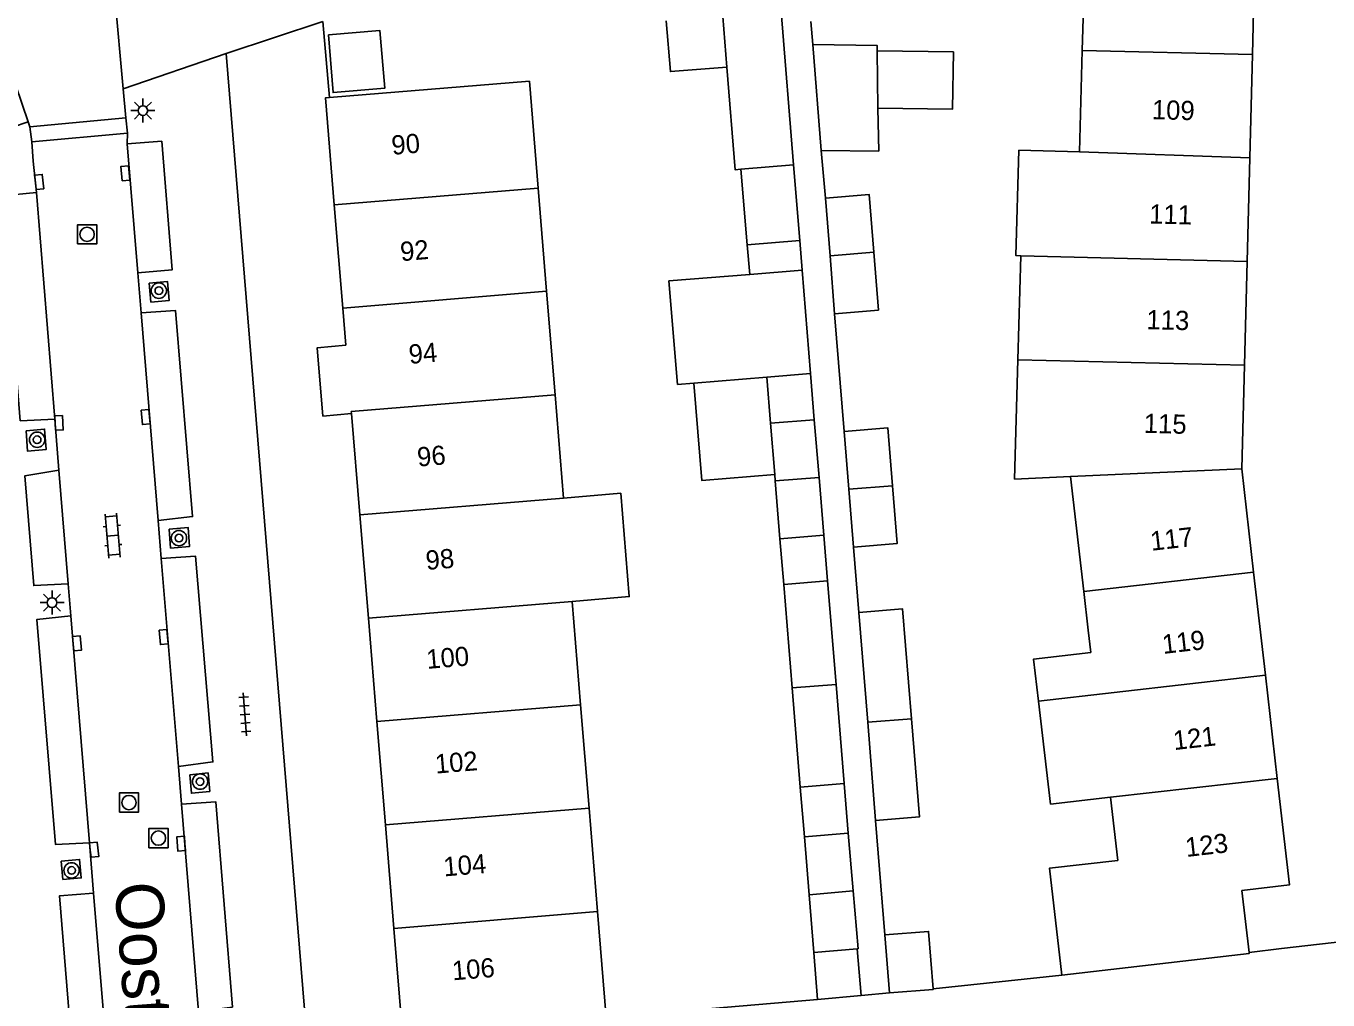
# Model space of a CAD drawing. Extents: x 125000 to 129004, y 397500 to 399008.
# Drawn here: x 127387.5 to 127455.3, y 398785.6 to 398836.3 of the extents above; entities that cross this region are included whole.
import ezdxf

# ---------------------------------------------------------------- set-up
doc = ezdxf.new("R2010")
doc.units = 0
for name, color, linetype in [('gg-afsc-erfafscheiding', 7, 'Continuous'), ('gg-afsc-muur', 7, 'Continuous'), ('gg-anno-huisnummerreeks BGT', 7, 'Continuous'), ('gg-anno-openbare ruimte label', 7, 'Continuous'), ('gg-bbg-bijgebouw', 7, 'Continuous'), ('gg-bbg-gedigitaliseerde bebouwing', 7, 'Continuous'), ('gg-bbg-gedigitaliseerde bijgebouw', 7, 'Continuous'), ('gg-bbg-hoofdgebouw', 7, 'Continuous'), ('gg-bbg-luifel en loopbrug', 7, 'Continuous'), ('gg-bbg-tussenscheiding', 7, 'Continuous'), ('gg-knt-verharding', 7, 'Continuous'), ('gg-knt-verharding nz', 7, 'Continuous'), ('gt-grn-weggrens', 7, 'Continuous'), ('gt-symb-boom', 7, 'Continuous'), ('gt-symb-klinker verharding', 7, 'Continuous'), ('gt-symb-kolk', 7, 'Continuous'), ('gt-symb-lichtmast', 7, 'Continuous'), ('gt-symb-rioolschacht', 7, 'Continuous'), ('gt-symb-tegel verharding', 7, 'Continuous')]:
    doc.layers.add(name, color=color, linetype=linetype)

# ---------------------------------------------------------------- blocks, each defined once
blk = doc.blocks.new('gt0-KOLK')
at = {"layer": 'gt-symb-kolk'}
blk.add_lwpolyline([(0, 0), (0.375, 0), (0.375, 0.4), (-0.375, 0.4), (-0.375, 0), (0, 0)], dxfattribs=at)
blk = doc.blocks.new('gt0-BOOM')
at = {"layer": 'gt-symb-boom'}
for radius in [0.4, 0.2]:
    blk.add_circle((0, 0), radius, dxfattribs=at)
blk = doc.blocks.new('gt0-TEG1')
at = {"layer": 'gt-symb-tegel verharding'}
for p, q in [((-1.125, 0), (1.125, 0)), ((-0.9, -0.25), (-0.9, 0.25)), ((-0.45, -0.25), (-0.45, 0.25)), ((0, -0.25), (0, 0.25)), ((0.45, -0.25), (0.45, 0.25)), ((0.9, -0.25), (0.9, 0.25))]:
    blk.add_line(p, q, dxfattribs=at)
blk = doc.blocks.new('gt0-LMAST')
at = {"layer": 'gt-symb-lichtmast'}
for p, q in [((-0.182, 0.173), (-0.447, 0.438)), ((-0.005, 0.246), (-0.005, 0.621)), ((0.172, 0.173), (0.437, 0.438)), ((-0.255, -0.004), (-0.63, -0.004)), ((-0.182, -0.181), (-0.447, -0.446)), ((-0.005, -0.254), (-0.005, -0.629)), ((0.437, -0.446), (0.172, -0.181)), ((0.245, -0.004), (0.62, -0.004))]:
    blk.add_line(p, q, dxfattribs=at)
blk.add_circle((-0.005, -0.004), 0.25, dxfattribs=at)
blk = doc.blocks.new('gt0-RS')
at = {"layer": 'gt-symb-rioolschacht'}
blk.add_lwpolyline([(-0.5, -0.5), (0.5, -0.5), (0.5, 0.5), (-0.5, 0.5)], close=True, dxfattribs=at)
blk.add_circle((0, 0), 0.375, dxfattribs=at)
blk = doc.blocks.new('gt0-KL1')
at = {"layer": 'gt-symb-klinker verharding'}
for p, q in [((-1.15, 0.3), (1.15, 0.3)), ((-1, -0.3), (-1, 0.3)), ((-0.5, 0.3), (-0.5, 0.45)), ((0, -0.3), (0, 0.3)), ((0.5, 0.3), (0.5, 0.45)), ((1, -0.3), (1, 0.3)), ((-1.15, -0.3), (1.15, -0.3)), ((-0.5, -0.45), (-0.5, -0.3)), ((0.5, -0.45), (0.5, -0.3))]:
    blk.add_line(p, q, dxfattribs=at)

msp = doc.modelspace()

# ---------------------------------------------------------------- linework, layer by layer
at = {"layer": 'gg-afsc-erfafscheiding'}
for p, q in [((127428.499, 398835.345), (127428.405, 398836.548)), ((127429.156, 398827.354), (127428.943, 398829.831)), ((127430.134, 398815.195), (127429.637, 398821.329)), ((127430.893, 398805.77), (127430.614, 398809.176)), ((127432.25, 398788.979), (127431.776, 398794.929)), ((127441.472, 398786.878), (127434.772, 398786.158))]:
    msp.add_line(p, q, dxfattribs=at)
at = {"layer": 'gg-afsc-muur'}
for p, q in [((127403.323, 398832.587), (127402.97, 398836.554)), ((127428.754, 398785.615), (127417.739, 398784.672))]:
    msp.add_line(p, q, dxfattribs=at)
at = {"layer": 'gg-bbg-bijgebouw'}
for p, q in [((127427.498, 398829.076), (127426.844, 398837.065)), ((127424.759, 398828.854), (127427.498, 398829.076)), ((127426.296, 398815.622), (127428.572, 398815.809)), ((127426.515, 398812.945), (127426.296, 398815.622)), ((127428.572, 398815.809), (127428.826, 398812.8)), ((127426.542, 398812.616), (127426.515, 398812.945)), ((127426.789, 398809.605), (127426.542, 398812.616)), ((127428.826, 398812.8), (127429.08, 398809.793)), ((127429.08, 398809.793), (127426.789, 398809.605)), ((127426.985, 398807.225), (127429.275, 398807.412)), ((127427.426, 398801.834), (127426.985, 398807.225)), ((127429.275, 398807.412), (127429.717, 398802.021)), ((127428.062, 398794.075), (127430.345, 398794.269)), ((127430.345, 398794.269), (127430.602, 398791.259)), ((127428.309, 398791.065), (127428.062, 398794.075)), ((127428.555, 398788.058), (127428.309, 398791.065)), ((127432.25, 398788.979), (127432.491, 398785.96)), ((127430.816, 398788.243), (127428.555, 398788.058))]:
    msp.add_line(p, q, dxfattribs=at)
for points in [[(127420.868, 398836.575), (127421.082, 398833.94), (127424.019, 398834.178)], [(127424.019, 398834.178), (127424.452, 398828.829), (127424.759, 398828.854)], [(127430.602, 398791.259), (127430.86, 398788.247), (127430.816, 398788.243)], [(127434.772, 398786.158), (127434.533, 398789.151), (127432.25, 398788.979)], [(127432.491, 398785.96), (127434.774, 398786.132), (127434.772, 398786.158)]]:
    msp.add_lwpolyline(points, dxfattribs=at)
at = {"layer": 'gg-bbg-gedigitaliseerde bebouwing'}
for p, q in [((127442.541, 398835.045), (127442.692, 398840.452)), ((127442.393, 398829.756), (127442.541, 398835.045)), ((127413.731, 398833.445), (127414.187, 398827.871)), ((127414.187, 398827.871), (127414.626, 398822.5)), ((127439.34, 398824.35), (127439.189, 398818.932)), ((127414.626, 398822.5), (127415.068, 398817.107)), ((127439.189, 398818.932), (127439.014, 398812.71)), ((127415.068, 398817.107), (127415.508, 398811.726)), ((127441.92, 398812.842), (127439.014, 398812.71)), ((127441.92, 398812.842), (127442.615, 398806.852)), ((127442.615, 398806.852), (127442.848, 398804.842)), ((127415.959, 398806.345), (127416.401, 398800.962)), ((127442.982, 398803.688), (127442.848, 398804.842)), ((127440.881, 398795.778), (127440.257, 398801.152)), ((127416.401, 398800.962), (127416.844, 398795.571)), ((127444.02, 398796.142), (127440.881, 398795.778)), ((127444.399, 398792.852), (127444.02, 398796.142)), ((127416.844, 398795.571), (127417.286, 398790.189)), ((127417.286, 398790.189), (127417.739, 398784.672))]:
    msp.add_line(p, q, dxfattribs=at)
for points in [[(127442.393, 398829.756), (127439.239, 398829.845), (127439.085, 398824.357), (127439.34, 398824.35)], [(127415.959, 398806.345), (127418.94, 398806.592), (127418.494, 398811.973), (127415.508, 398811.726)], [(127440.257, 398801.152), (127440.002, 398803.341), (127442.982, 398803.688)]]:
    msp.add_lwpolyline(points, dxfattribs=at)
at = {"layer": 'gg-bbg-gedigitaliseerde bijgebouw'}
for p, q in [((127428.943, 398829.831), (127428.499, 398835.345)), ((127431.852, 398835.014), (127431.898, 398832.035)), ((127429.397, 398824.339), (127429.156, 398827.354)), ((127425.084, 398824.908), (127427.817, 398825.133)), ((127425.211, 398823.376), (127425.084, 398824.908)), ((127427.941, 398823.599), (127427.817, 398825.133)), ((127429.637, 398821.329), (127429.397, 398824.339)), ((127427.941, 398823.599), (127428.378, 398818.206)), ((127426.099, 398818.018), (127422.301, 398817.71)), ((127428.378, 398818.206), (127426.099, 398818.018)), ((127422.301, 398817.71), (127421.444, 398817.641)), ((127430.374, 398812.186), (127430.134, 398815.195)), ((127430.614, 398809.176), (127430.374, 398812.186)), ((127431.361, 398800.047), (127430.893, 398805.77)), ((127427.85, 398796.661), (127427.426, 398801.834)), ((127429.717, 398802.021), (127430.141, 398796.849)), ((127431.776, 398794.929), (127431.361, 398800.047)), ((127430.141, 398796.849), (127427.85, 398796.661))]:
    msp.add_line(p, q, dxfattribs=at)
for points in [[(127403.26, 398835.857), (127403.508, 398832.846), (127406.193, 398833.068), (127405.945, 398836.079), (127403.26, 398835.857)], [(127428.499, 398835.345), (127431.848, 398835.303), (127431.852, 398835.014)], [(127431.898, 398832.035), (127431.933, 398829.795), (127428.943, 398829.831)], [(127429.156, 398827.354), (127431.433, 398827.538), (127431.677, 398824.528)], [(127431.677, 398824.528), (127431.92, 398821.518), (127429.637, 398821.329)], [(127421.444, 398817.641), (127421.007, 398823.034), (127425.211, 398823.376)], [(127430.134, 398815.195), (127432.416, 398815.379), (127432.659, 398812.37)], [(127432.659, 398812.37), (127432.902, 398809.36), (127430.614, 398809.176)], [(127430.893, 398805.77), (127433.177, 398805.955), (127433.64, 398800.231)], [(127433.64, 398800.231), (127434.053, 398795.113), (127431.776, 398794.929)]]:
    msp.add_lwpolyline(points, dxfattribs=at)
at = {"layer": 'gg-bbg-hoofdgebouw'}
for p, q in [((127451.551, 398840.244), (127451.412, 398834.836)), ((127451.412, 398834.836), (127451.273, 398829.447)), ((127403.323, 398832.587), (127413.731, 398833.445)), ((127451.273, 398829.447), (127451.134, 398824.049)), ((127404.009, 398821.624), (127403.566, 398826.996)), ((127451.134, 398824.049), (127450.994, 398818.651)), ((127404.169, 398819.681), (127404.009, 398821.624)), ((127450.994, 398818.651), (127450.855, 398813.249)), ((127402.971, 398815.999), (127404.463, 398816.122)), ((127404.897, 398810.85), (127404.463, 398816.122)), ((127450.855, 398813.249), (127451.471, 398807.863)), ((127405.341, 398805.468), (127404.897, 398810.85)), ((127451.471, 398807.863), (127452.084, 398802.499)), ((127405.784, 398800.087), (127405.341, 398805.468)), ((127452.084, 398802.499), (127452.699, 398797.124)), ((127406.229, 398794.696), (127405.784, 398800.087)), ((127406.672, 398789.313), (127406.229, 398794.696)), ((127450.859, 398791.289), (127451.231, 398788.06)), ((127407.127, 398783.797), (127406.672, 398789.313))]:
    msp.add_line(p, q, dxfattribs=at)
for points in [[(127403.566, 398826.996), (127403.107, 398832.569), (127403.323, 398832.587)], [(127402.971, 398815.999), (127402.675, 398819.558), (127404.169, 398819.681)], [(127452.699, 398797.124), (127453.333, 398791.574), (127450.859, 398791.289)], [(127441.472, 398786.878), (127440.832, 398792.441), (127444.399, 398792.852)], [(127441.472, 398786.878), (127451.238, 398788.001), (127451.231, 398788.06)]]:
    msp.add_lwpolyline(points, dxfattribs=at)
at = {"layer": 'gg-bbg-luifel en loopbrug'}
for p, q in [((127425.084, 398824.908), (127424.759, 398828.854)), ((127427.817, 398825.133), (127427.498, 398829.076)), ((127426.296, 398815.622), (127426.099, 398818.018)), ((127428.572, 398815.809), (127428.378, 398818.206)), ((127426.985, 398807.225), (127426.789, 398809.605)), ((127429.275, 398807.412), (127429.08, 398809.793)), ((127428.062, 398794.075), (127427.85, 398796.661)), ((127430.345, 398794.269), (127430.141, 398796.849)), ((127431.015, 398785.809), (127430.816, 398788.243)), ((127428.555, 398788.058), (127428.754, 398785.615)), ((127431.015, 398785.809), (127428.754, 398785.615))]:
    msp.add_line(p, q, dxfattribs=at)
for points in [[(127431.852, 398835.014), (127435.826, 398834.964), (127435.788, 398831.986), (127431.898, 398832.035)], [(127422.301, 398817.71), (127422.719, 398812.633), (127426.515, 398812.945)]]:
    msp.add_lwpolyline(points, dxfattribs=at)
at = {"layer": 'gg-bbg-tussenscheiding'}
for p, q in [((127424.019, 398834.178), (127423.821, 398836.817)), ((127451.412, 398834.836), (127442.541, 398835.045)), ((127451.273, 398829.447), (127442.393, 398829.756)), ((127403.566, 398826.996), (127414.187, 398827.871)), ((127431.677, 398824.528), (127429.397, 398824.339)), ((127451.134, 398824.049), (127439.34, 398824.35)), ((127425.211, 398823.376), (127427.941, 398823.599)), ((127404.009, 398821.624), (127414.626, 398822.5)), ((127450.994, 398818.651), (127439.189, 398818.932)), ((127441.92, 398812.842), (127450.855, 398813.249)), ((127426.542, 398812.616), (127428.826, 398812.8)), ((127432.659, 398812.37), (127430.374, 398812.186)), ((127404.897, 398810.85), (127415.508, 398811.726)), ((127442.615, 398806.852), (127451.471, 398807.863)), ((127405.341, 398805.468), (127415.959, 398806.345)), ((127440.257, 398801.152), (127452.084, 398802.499)), ((127429.717, 398802.021), (127427.426, 398801.834)), ((127405.784, 398800.087), (127416.401, 398800.962)), ((127431.361, 398800.047), (127433.64, 398800.231)), ((127444.02, 398796.142), (127452.699, 398797.124)), ((127406.229, 398794.696), (127416.844, 398795.571)), ((127428.309, 398791.065), (127430.602, 398791.259)), ((127406.672, 398789.313), (127417.286, 398790.189))]:
    msp.add_line(p, q, dxfattribs=at)
msp.add_lwpolyline([(127404.463, 398816.122), (127404.454, 398816.231), (127415.068, 398817.107)], dxfattribs=at)
at = {"layer": 'gg-knt-verharding'}
for p, q in [((127397.928, 398834.883), (127402.97, 398836.554)), ((127397.928, 398834.883), (127402.16, 398783.346)), ((127387.707, 398831.069), (127392.709, 398831.528)), ((127387.806, 398830.278), (127387.707, 398831.069)), ((127392.709, 398831.528), (127392.785, 398830.731)), ((127392.785, 398830.731), (127387.806, 398830.278)), ((127387.881, 398829.271), (127387.806, 398830.278)), ((127392.785, 398830.731), (127392.781, 398830.184)), ((127387.881, 398829.271), (127388.047, 398827.646)), ((127393.336, 398823.451), (127393.504, 398821.367)), ((127389.217, 398813.172), (127389.011, 398815.835)), ((127394.393, 398810.551), (127394.548, 398808.571)), ((127389.702, 398807.261), (127389.841, 398805.595)), ((127395.456, 398797.751), (127395.609, 398795.785)), ((127391.027, 398791.141), (127390.815, 398793.765)), ((127452.922, 398788.255), (127458.495, 398788.909)), ((127451.231, 398788.06), (127452.922, 398788.255))]:
    msp.add_line(p, q, dxfattribs=at)
for points in [[(127393.336, 398823.451), (127395.119, 398823.605), (127394.58, 398830.307), (127392.781, 398830.184)], [(127389.011, 398815.835), (127387.202, 398815.753), (127386.264, 398827.47), (127388.047, 398827.646)], [(127393.925, 398822.92), (127394.878, 398823.001), (127394.965, 398822.017), (127394.012, 398821.937), (127393.925, 398822.92)], [(127394.393, 398810.551), (127396.182, 398810.762), (127395.292, 398821.497), (127393.504, 398821.367)], [(127387.506, 398815.229), (127388.47, 398815.316), (127388.547, 398814.249), (127387.582, 398814.162), (127387.506, 398815.229)], [(127389.702, 398807.261), (127387.905, 398807.167), (127387.44, 398812.878), (127389.217, 398813.172)], [(127394.961, 398810.109), (127395.948, 398810.199), (127396.026, 398809.206), (127395.039, 398809.116), (127394.961, 398810.109)], [(127395.456, 398797.751), (127397.239, 398797.984), (127396.341, 398808.697), (127394.548, 398808.571)], [(127390.815, 398793.765), (127389.032, 398793.684), (127388.061, 398805.399), (127389.841, 398805.595)], [(127396.034, 398797.311), (127396.122, 398796.346), (127397.079, 398796.444), (127396.991, 398797.409), (127396.034, 398797.311)], [(127396.486, 398784.986), (127398.263, 398785.209), (127397.387, 398795.903), (127395.609, 398795.785)], [(127389.333, 398792.819), (127389.424, 398791.858), (127390.384, 398791.941), (127390.293, 398792.903), (127389.333, 398792.819)], [(127391.989, 398779.406), (127390.207, 398779.279), (127389.252, 398791.008), (127391.027, 398791.141)]]:
    msp.add_lwpolyline(points, dxfattribs=at)
at = {"layer": 'gg-knt-verharding nz'}
for p, q in [((127393.336, 398823.451), (127392.781, 398830.184)), ((127389.011, 398815.835), (127388.047, 398827.646)), ((127394.393, 398810.551), (127393.504, 398821.367)), ((127389.702, 398807.261), (127389.217, 398813.172)), ((127395.456, 398797.751), (127394.548, 398808.571)), ((127390.815, 398793.765), (127389.841, 398805.595)), ((127396.486, 398784.986), (127395.609, 398795.785)), ((127391.989, 398779.406), (127391.027, 398791.141))]:
    msp.add_line(p, q, dxfattribs=at)
at = {"layer": 'gt-grn-weggrens'}
for p, q in [((127392.571, 398833.035), (127391.995, 398839.303)), ((127387.618, 398831.327), (127385.63, 398837.132)), ((127392.571, 398833.035), (127397.928, 398834.883)), ((127392.709, 398831.528), (127392.571, 398833.035)), ((127382.349, 398829.51), (127387.618, 398831.327)), ((127387.707, 398831.069), (127387.618, 398831.327)), ((127431.015, 398785.809), (127432.491, 398785.96))]:
    msp.add_line(p, q, dxfattribs=at)

# ---------------------------------------------------------------- block references
at = {"layer": 'gt-symb-boom'}
for p in [(127394.425, 398822.529), (127388.084, 398814.764), (127395.474, 398809.639), (127396.574, 398796.957), (127389.877, 398792.331)]:
    msp.add_blockref('gt0-BOOM', p, dxfattribs=at)
at = {"layer": 'gt-symb-klinker verharding', "rotation": -85.24111432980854}
msp.add_blockref('gt0-KL1', (127392.015, 398809.772), dxfattribs=at)
at = {"layer": 'gt-symb-kolk'}
for p, rotation in [((127392.881, 398828.665), 94.9920811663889), ((127387.991, 398828.169), -83.74206608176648), ((127389.022, 398815.629), -86.96313105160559), ((127393.935, 398815.961), 94.82076607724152), ((127389.965, 398804.137), -85.29819168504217), ((127394.877, 398804.503), 94.87788086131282), ((127390.854, 398793.386), -84.14690869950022), ((127395.786, 398793.734), 94.58762565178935)]:
    msp.add_blockref('gt0-KOLK', p, dxfattribs=dict(at, rotation=rotation))
at = {"layer": 'gt-symb-lichtmast'}
for p in [(127393.6, 398831.912), (127388.864, 398806.281)]:
    msp.add_blockref('gt0-LMAST', p, dxfattribs=at)
at = {"layer": 'gt-symb-rioolschacht'}
for p in [(127390.687, 398825.462), (127392.869, 398795.866), (127394.404, 398794.014)]:
    msp.add_blockref('gt0-RS', p, dxfattribs=at)
at = {"layer": 'gt-symb-tegel verharding', "rotation": -85.69798887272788}
msp.add_blockref('gt0-TEG1', (127398.909, 398800.458), dxfattribs=at)

# ---------------------------------------------------------------- texts
at = {"layer": 'gg-anno-huisnummerreeks BGT'}
for s, rotation, p in [('109', 358.5, (127446.158, 398831.463)), ('90', 4.7, (127406.586, 398829.603)), ('111', 358.5, (127446.018, 398826.03)), ('92', 4.7, (127407.042, 398824.062)), ('113', 358.5, (127445.875, 398820.526)), ('94', 4.7, (127407.483, 398818.712)), ('115', 358.5, (127445.736, 398815.125)), ('96', 4.7, (127407.925, 398813.361)), ('117', 6.5, (127446.145, 398808.977)), ('98', 4.7, (127408.368, 398807.98)), ('119', 6.5, (127446.759, 398803.605)), ('100', 4.7, (127408.403, 398802.825)), ('121', 6.5, (127447.332, 398798.595)), ('102', 4.7, (127408.853, 398797.371)), ('123', 6.5, (127447.967, 398793.027)), ('104', 4.7, (127409.294, 398792.016)), ('106', 4.7, (127409.74, 398786.603))]:
    msp.add_text(s, height=1, rotation=rotation, dxfattribs=at).set_placement(p)
at = {"layer": 'gg-anno-openbare ruimte label'}
msp.add_text('Oosterbeekstraat', height=2.5, rotation=274.3, dxfattribs=at).set_placement((127392.116, 398791.642))

doc.saveas('drawing.dxf')
